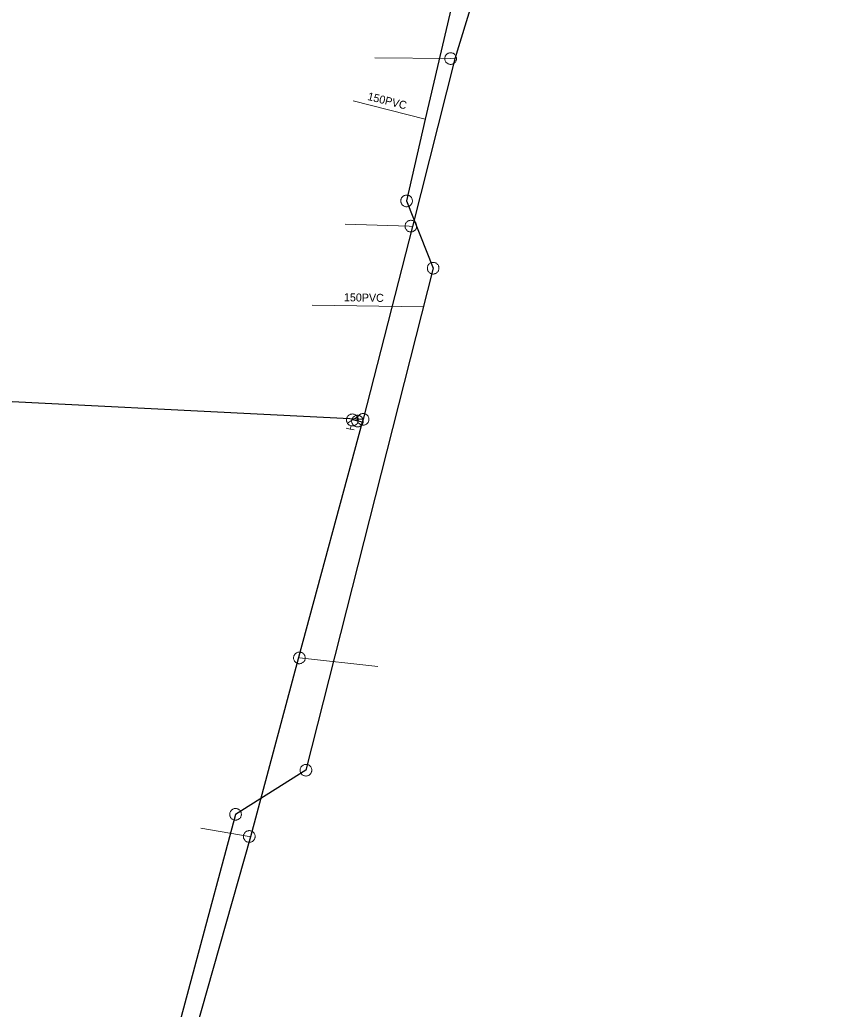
# Model space of a CAD drawing. Extents: x -741806 to -738704, y -1059275 to -1055387.
# Drawn here: x -740667.8 to -740606, y -1057725.3 to -1057651.1 of the extents above; entities that cross this region are included whole.
import ezdxf

# ---------------------------------------------------------------- set-up
doc = ezdxf.new("R2010")
doc.units = 0
doc.header["$LTSCALE"] = 0.4
for name, color, linetype, lineweight in [('2', 7, 'Continuous', 25), ('21', 7, 'Continuous', 13), ('3', 7, 'Continuous', 13), ('50', 7, 'Continuous', 13), ('51', 7, 'Continuous', 13), ('52', 7, 'Continuous', 25), ('56', 7, 'Continuous', 13)]:
    doc.layers.add(name, color=color, linetype=linetype, lineweight=lineweight)
doc.layers.add('55', color=7, linetype='Continuous')

msp = doc.modelspace()

# ---------------------------------------------------------------- linework, layer by layer
at = {"layer": '2'}
for points in [[(-740614.3, -1057591.909), (-740631.1, -1057613), (-740632.359, -1057636.77), (-740634.23, -1057645.105), (-740637.395, -1057658.567), (-740638.78, -1057664.69), (-740636.789, -1057669.73), (-740646.329, -1057707.36), (-740651.609, -1057710.669)], [(-740651.609, -1057710.669), (-740660.829, -1057745.01), (-740672.039, -1057789.389), (-740683.379, -1057832.6), (-740692.55, -1057864.929), (-740694.1, -1057874.1)]]:
    msp.add_lwpolyline(points, dxfattribs=at)
at = {"layer": '21'}
for points in [[(-740635.155, -1057654.047), (-740635.48, -1057654.02), (-740641.166, -1057653.972)], [(-740638.329, -1057666.617), (-740638.581, -1057666.58), (-740643.379, -1057666.438)], [(-740646.892, -1057698.923), (-740646.82, -1057698.94), (-740640.94, -1057699.59)], [(-740650.491, -1057712.355), (-740650.579, -1057712.33), (-740654.217, -1057711.695)]]:
    msp.add_lwpolyline(points, dxfattribs=at)
at = {"layer": '3'}
for points in [[(-740638.877, -1057665.117), (-740638.832, -1057665.124), (-740638.787, -1057665.127), (-740638.74, -1057665.125), (-740638.696, -1057665.119), (-740638.651, -1057665.107), (-740638.607, -1057665.091), (-740638.567, -1057665.071), (-740638.528, -1057665.047), (-740638.492, -1057665.018), (-740638.46, -1057664.986), (-740638.43, -1057664.951), (-740638.404, -1057664.913), (-740638.384, -1057664.872), (-740638.366, -1057664.83), (-740638.354, -1057664.786), (-740638.346, -1057664.74), (-740638.343, -1057664.695), (-740638.344, -1057664.649), (-740638.352, -1057664.604), (-740638.363, -1057664.559), (-740638.379, -1057664.517), (-740638.399, -1057664.476), (-740638.423, -1057664.437), (-740638.451, -1057664.401), (-740638.484, -1057664.368), (-740638.519, -1057664.339), (-740638.557, -1057664.313), (-740638.598, -1057664.292), (-740638.64, -1057664.275), (-740638.685, -1057664.263), (-740638.729, -1057664.255), (-740638.774, -1057664.252), (-740638.821, -1057664.254), (-740638.867, -1057664.261), (-740638.91, -1057664.271), (-740638.954, -1057664.287), (-740638.994, -1057664.308), (-740639.034, -1057664.333), (-740639.069, -1057664.361), (-740639.101, -1057664.392), (-740639.131, -1057664.428), (-740639.157, -1057664.466), (-740639.178, -1057664.506), (-740639.195, -1057664.548), (-740639.207, -1057664.593), (-740639.215, -1057664.638), (-740639.218, -1057664.684), (-740639.216, -1057664.729), (-740639.209, -1057664.775), (-740639.198, -1057664.819), (-740639.182, -1057664.862), (-740639.163, -1057664.903), (-740639.137, -1057664.942), (-740639.11, -1057664.978), (-740639.077, -1057665.011), (-740639.042, -1057665.04), (-740639.004, -1057665.065), (-740638.963, -1057665.087), (-740638.921, -1057665.104), (-740638.878, -1057665.116)], [(-740636.628, -1057670.137), (-740636.587, -1057670.118), (-740636.548, -1057670.095), (-740636.511, -1057670.067), (-740636.477, -1057670.037), (-740636.447, -1057670.002), (-740636.42, -1057669.965), (-740636.398, -1057669.925), (-740636.379, -1057669.883), (-740636.366, -1057669.839), (-740636.357, -1057669.795), (-740636.352, -1057669.749), (-740636.352, -1057669.702), (-740636.358, -1057669.658), (-740636.367, -1057669.613), (-740636.383, -1057669.569), (-740636.401, -1057669.527), (-740636.425, -1057669.488), (-740636.452, -1057669.451), (-740636.483, -1057669.418), (-740636.518, -1057669.387), (-740636.555, -1057669.361), (-740636.594, -1057669.339), (-740636.637, -1057669.32), (-740636.68, -1057669.306), (-740636.725, -1057669.297), (-740636.771, -1057669.294), (-740636.816, -1057669.293), (-740636.862, -1057669.299), (-740636.907, -1057669.309), (-740636.95, -1057669.324), (-740636.992, -1057669.342), (-740637.031, -1057669.365), (-740637.068, -1057669.393), (-740637.102, -1057669.424), (-740637.132, -1057669.458), (-740637.159, -1057669.495), (-740637.181, -1057669.535), (-740637.199, -1057669.578), (-740637.213, -1057669.621), (-740637.222, -1057669.665), (-740637.226, -1057669.711), (-740637.226, -1057669.757), (-740637.221, -1057669.803), (-740637.211, -1057669.847), (-740637.196, -1057669.891), (-740637.178, -1057669.933), (-740637.155, -1057669.972), (-740637.127, -1057670.008), (-740637.096, -1057670.042), (-740637.061, -1057670.073), (-740637.024, -1057670.099), (-740636.985, -1057670.122), (-740636.942, -1057670.14), (-740636.899, -1057670.154), (-740636.853, -1057670.163), (-740636.808, -1057670.167), (-740636.763, -1057670.167), (-740636.716, -1057670.161), (-740636.672, -1057670.151), (-740636.629, -1057670.137)], [(-740646.437, -1057707.784), (-740646.392, -1057707.792), (-740646.347, -1057707.796), (-740646.3, -1057707.796), (-740646.256, -1057707.791), (-740646.211, -1057707.78), (-740646.167, -1057707.766), (-740646.126, -1057707.746), (-740646.086, -1057707.723), (-740646.05, -1057707.695), (-740646.016, -1057707.665), (-740645.986, -1057707.63), (-740645.959, -1057707.592), (-740645.937, -1057707.553), (-740645.919, -1057707.511), (-740645.905, -1057707.467), (-740645.896, -1057707.422), (-740645.893, -1057707.376), (-740645.893, -1057707.331), (-740645.898, -1057707.285), (-740645.909, -1057707.24), (-740645.924, -1057707.197), (-740645.942, -1057707.156), (-740645.966, -1057707.116), (-740645.993, -1057707.079), (-740646.025, -1057707.046), (-740646.059, -1057707.016), (-740646.096, -1057706.989), (-740646.137, -1057706.967), (-740646.178, -1057706.949), (-740646.223, -1057706.936), (-740646.267, -1057706.926), (-740646.312, -1057706.922), (-740646.359, -1057706.923), (-740646.404, -1057706.929), (-740646.448, -1057706.938), (-740646.492, -1057706.953), (-740646.533, -1057706.972), (-740646.573, -1057706.996), (-740646.609, -1057707.023), (-740646.643, -1057707.054), (-740646.673, -1057707.089), (-740646.7, -1057707.126), (-740646.722, -1057707.166), (-740646.74, -1057707.208), (-740646.754, -1057707.252), (-740646.763, -1057707.297), (-740646.767, -1057707.342), (-740646.766, -1057707.388), (-740646.76, -1057707.434), (-740646.75, -1057707.479), (-740646.735, -1057707.522), (-740646.717, -1057707.563), (-740646.693, -1057707.602), (-740646.666, -1057707.639), (-740646.634, -1057707.673), (-740646.6, -1057707.703), (-740646.563, -1057707.729), (-740646.522, -1057707.752), (-740646.48, -1057707.77), (-740646.438, -1057707.784)], [(-740651.98, -1057710.901), (-740651.953, -1057710.937), (-740651.924, -1057710.972), (-740651.89, -1057711.003), (-740651.854, -1057711.031), (-740651.814, -1057711.054), (-740651.772, -1057711.074), (-740651.729, -1057711.088), (-740651.684, -1057711.099), (-740651.639, -1057711.104), (-740651.594, -1057711.105), (-740651.548, -1057711.101), (-740651.502, -1057711.092), (-740651.459, -1057711.078), (-740651.417, -1057711.061), (-740651.377, -1057711.038), (-740651.339, -1057711.012), (-740651.305, -1057710.982), (-740651.273, -1057710.949), (-740651.246, -1057710.912), (-740651.222, -1057710.872), (-740651.204, -1057710.831), (-740651.189, -1057710.788), (-740651.178, -1057710.743), (-740651.172, -1057710.698), (-740651.172, -1057710.651), (-740651.177, -1057710.606), (-740651.185, -1057710.561), (-740651.198, -1057710.517), (-740651.216, -1057710.475), (-740651.239, -1057710.435), (-740651.265, -1057710.398), (-740651.294, -1057710.364), (-740651.329, -1057710.332), (-740651.366, -1057710.304), (-740651.404, -1057710.281), (-740651.446, -1057710.261), (-740651.489, -1057710.247), (-740651.535, -1057710.237), (-740651.579, -1057710.232), (-740651.625, -1057710.231), (-740651.67, -1057710.235), (-740651.716, -1057710.243), (-740651.76, -1057710.256), (-740651.801, -1057710.274), (-740651.841, -1057710.297), (-740651.879, -1057710.323), (-740651.914, -1057710.353), (-740651.945, -1057710.386), (-740651.972, -1057710.424), (-740651.996, -1057710.463), (-740652.015, -1057710.505), (-740652.03, -1057710.547), (-740652.04, -1057710.592), (-740652.046, -1057710.638), (-740652.046, -1057710.684), (-740652.042, -1057710.73), (-740652.033, -1057710.774), (-740652.02, -1057710.818), (-740652.002, -1057710.86), (-740651.98, -1057710.9)]]:
    msp.add_lwpolyline(points, dxfattribs=at)
at = {"layer": '50'}
for p, q in [((-740642.849, -1057681.105), (-740643.225, -1057681.34)), ((-740642.849, -1057681.105), (-740642.469, -1057680.866)), ((-740643.301, -1057681.718), (-740643.002, -1057681.786)), ((-740642.946, -1057681.541), (-740643.002, -1057681.786)), ((-740642.701, -1057681.854), (-740643.002, -1057681.786))]:
    msp.add_line(p, q, dxfattribs=at)
msp.add_lwpolyline([(-740643.281, -1057681.003), (-740643.289, -1057681.051), (-740643.294, -1057681.097), (-740643.291, -1057681.145), (-740643.284, -1057681.191), (-740643.275, -1057681.234), (-740643.257, -1057681.28), (-740643.237, -1057681.321), (-740643.212, -1057681.362), (-740643.185, -1057681.399), (-740643.151, -1057681.431), (-740643.116, -1057681.462), (-740643.078, -1057681.49), (-740643.036, -1057681.51), (-740642.993, -1057681.528), (-740642.948, -1057681.541), (-740642.903, -1057681.548), (-740642.858, -1057681.553), (-740642.81, -1057681.551), (-740642.763, -1057681.544), (-740642.717, -1057681.533), (-740642.674, -1057681.517), (-740642.632, -1057681.497), (-740642.592, -1057681.472), (-740642.556, -1057681.444), (-740642.521, -1057681.411), (-740642.491, -1057681.376), (-740642.465, -1057681.338), (-740642.442, -1057681.296), (-740642.427, -1057681.252), (-740642.411, -1057681.209), (-740642.403, -1057681.161), (-740642.4, -1057681.114), (-740642.402, -1057681.07), (-740642.407, -1057681.022), (-740642.42, -1057680.977), (-740642.434, -1057680.932), (-740642.456, -1057680.892), (-740642.479, -1057680.85), (-740642.509, -1057680.813), (-740642.541, -1057680.781), (-740642.578, -1057680.75), (-740642.617, -1057680.725), (-740642.656, -1057680.702), (-740642.702, -1057680.683), (-740642.746, -1057680.67), (-740642.791, -1057680.663), (-740642.838, -1057680.66), (-740642.885, -1057680.661), (-740642.931, -1057680.667), (-740642.977, -1057680.679), (-740643.02, -1057680.694), (-740643.064, -1057680.715), (-740643.102, -1057680.739), (-740643.139, -1057680.767), (-740643.171, -1057680.801), (-740643.204, -1057680.835), (-740643.23, -1057680.874), (-740643.25, -1057680.916), (-740643.268, -1057680.959)], close=True, dxfattribs=at)
at = {"layer": '51'}
for points in [[(-740635.043, -1057654.02), (-740635.044, -1057653.975), (-740635.052, -1057653.93), (-740635.064, -1057653.885), (-740635.08, -1057653.843), (-740635.101, -1057653.802), (-740635.125, -1057653.763), (-740635.155, -1057653.728), (-740635.187, -1057653.695), (-740635.223, -1057653.667), (-740635.261, -1057653.642), (-740635.302, -1057653.621), (-740635.345, -1057653.604), (-740635.389, -1057653.592), (-740635.434, -1057653.585), (-740635.48, -1057653.583), (-740635.526, -1057653.585), (-740635.571, -1057653.592), (-740635.615, -1057653.604), (-740635.657, -1057653.621), (-740635.699, -1057653.642), (-740635.737, -1057653.667), (-740635.772, -1057653.695), (-740635.804, -1057653.728), (-740635.834, -1057653.763), (-740635.858, -1057653.802), (-740635.88, -1057653.843), (-740635.896, -1057653.885), (-740635.907, -1057653.93), (-740635.915, -1057653.975), (-740635.918, -1057654.021), (-740635.915, -1057654.066), (-740635.907, -1057654.111), (-740635.896, -1057654.156), (-740635.88, -1057654.198), (-740635.858, -1057654.239), (-740635.834, -1057654.278), (-740635.804, -1057654.313), (-740635.772, -1057654.346), (-740635.737, -1057654.374), (-740635.699, -1057654.399), (-740635.657, -1057654.42), (-740635.615, -1057654.437), (-740635.571, -1057654.448), (-740635.526, -1057654.456), (-740635.48, -1057654.458), (-740635.434, -1057654.456), (-740635.389, -1057654.448), (-740635.345, -1057654.437), (-740635.302, -1057654.42), (-740635.261, -1057654.399), (-740635.223, -1057654.374), (-740635.187, -1057654.346), (-740635.155, -1057654.313), (-740635.125, -1057654.278), (-740635.101, -1057654.239), (-740635.08, -1057654.198), (-740635.064, -1057654.156), (-740635.052, -1057654.111), (-740635.044, -1057654.066), (-740635.043, -1057654.021)], [(-740638.567, -1057667.003), (-740638.523, -1057667.012), (-740638.478, -1057667.016), (-740638.431, -1057667.016), (-740638.386, -1057667.011), (-740638.341, -1057667), (-740638.298, -1057666.986), (-740638.256, -1057666.966), (-740638.217, -1057666.943), (-740638.181, -1057666.915), (-740638.147, -1057666.884), (-740638.117, -1057666.85), (-740638.09, -1057666.812), (-740638.067, -1057666.772), (-740638.049, -1057666.731), (-740638.036, -1057666.686), (-740638.027, -1057666.641), (-740638.023, -1057666.596), (-740638.024, -1057666.55), (-740638.03, -1057666.505), (-740638.04, -1057666.46), (-740638.055, -1057666.417), (-740638.073, -1057666.375), (-740638.097, -1057666.336), (-740638.124, -1057666.299), (-740638.156, -1057666.265), (-740638.19, -1057666.235), (-740638.227, -1057666.209), (-740638.268, -1057666.186), (-740638.31, -1057666.169), (-740638.354, -1057666.154), (-740638.398, -1057666.146), (-740638.443, -1057666.142), (-740638.49, -1057666.143), (-740638.535, -1057666.148), (-740638.58, -1057666.158), (-740638.623, -1057666.173), (-740638.664, -1057666.193), (-740638.704, -1057666.215), (-740638.74, -1057666.244), (-740638.774, -1057666.274), (-740638.804, -1057666.309), (-740638.831, -1057666.346), (-740638.853, -1057666.386), (-740638.871, -1057666.428), (-740638.885, -1057666.472), (-740638.894, -1057666.517), (-740638.897, -1057666.563), (-740638.897, -1057666.608), (-740638.891, -1057666.654), (-740638.881, -1057666.699), (-740638.866, -1057666.742), (-740638.848, -1057666.784), (-740638.824, -1057666.823), (-740638.797, -1057666.859), (-740638.765, -1057666.893), (-740638.731, -1057666.924), (-740638.694, -1057666.949), (-740638.653, -1057666.972), (-740638.611, -1057666.99), (-740638.568, -1057667.003)], [(-740642.892, -1057681.098), (-740642.9, -1057681.143), (-740642.903, -1057681.188), (-740642.901, -1057681.235), (-740642.895, -1057681.279), (-740642.883, -1057681.324), (-740642.867, -1057681.367), (-740642.847, -1057681.408), (-740642.823, -1057681.447), (-740642.794, -1057681.482), (-740642.763, -1057681.515), (-740642.727, -1057681.545), (-740642.689, -1057681.571), (-740642.649, -1057681.592), (-740642.606, -1057681.609), (-740642.562, -1057681.621), (-740642.517, -1057681.629), (-740642.471, -1057681.633), (-740642.426, -1057681.631), (-740642.38, -1057681.623), (-740642.335, -1057681.612), (-740642.293, -1057681.596), (-740642.252, -1057681.577), (-740642.213, -1057681.552), (-740642.177, -1057681.524), (-740642.144, -1057681.491), (-740642.114, -1057681.456), (-740642.09, -1057681.419), (-740642.068, -1057681.377), (-740642.051, -1057681.335), (-740642.038, -1057681.291), (-740642.031, -1057681.246), (-740642.028, -1057681.201), (-740642.03, -1057681.154), (-740642.036, -1057681.11), (-740642.047, -1057681.065), (-740642.063, -1057681.022), (-740642.084, -1057680.981), (-740642.108, -1057680.942), (-740642.136, -1057680.907), (-740642.168, -1057680.874), (-740642.203, -1057680.844), (-740642.242, -1057680.818), (-740642.282, -1057680.798), (-740642.324, -1057680.78), (-740642.369, -1057680.768), (-740642.414, -1057680.76), (-740642.46, -1057680.757), (-740642.505, -1057680.758), (-740642.551, -1057680.766), (-740642.595, -1057680.777), (-740642.638, -1057680.793), (-740642.679, -1057680.812), (-740642.718, -1057680.837), (-740642.754, -1057680.865), (-740642.787, -1057680.898), (-740642.816, -1057680.933), (-740642.841, -1057680.97), (-740642.863, -1057681.012), (-740642.879, -1057681.054), (-740642.891, -1057681.097)], [(-740642.148, -1057681.483), (-740642.104, -1057681.492), (-740642.058, -1057681.496), (-740642.012, -1057681.496), (-740641.967, -1057681.491), (-740641.922, -1057681.481), (-740641.878, -1057681.466), (-740641.837, -1057681.447), (-740641.797, -1057681.424), (-740641.761, -1057681.396), (-740641.727, -1057681.366), (-740641.697, -1057681.331), (-740641.67, -1057681.294), (-740641.647, -1057681.254), (-740641.629, -1057681.212), (-740641.616, -1057681.168), (-740641.606, -1057681.123), (-740641.602, -1057681.078), (-740641.602, -1057681.032), (-740641.608, -1057680.986), (-740641.618, -1057680.941), (-740641.633, -1057680.898), (-740641.651, -1057680.856), (-740641.675, -1057680.817), (-740641.702, -1057680.78), (-740641.734, -1057680.747), (-740641.768, -1057680.716), (-740641.805, -1057680.69), (-740641.845, -1057680.667), (-740641.887, -1057680.649), (-740641.931, -1057680.635), (-740641.975, -1057680.627), (-740642.021, -1057680.622), (-740642.067, -1057680.623), (-740642.112, -1057680.628), (-740642.157, -1057680.638), (-740642.201, -1057680.652), (-740642.242, -1057680.672), (-740642.282, -1057680.694), (-740642.318, -1057680.722), (-740642.352, -1057680.753), (-740642.382, -1057680.787), (-740642.409, -1057680.825), (-740642.431, -1057680.865), (-740642.45, -1057680.906), (-740642.463, -1057680.95), (-740642.473, -1057680.995), (-740642.476, -1057681.041), (-740642.476, -1057681.086), (-740642.471, -1057681.132), (-740642.461, -1057681.177), (-740642.446, -1057681.22), (-740642.428, -1057681.262), (-740642.404, -1057681.301), (-740642.377, -1057681.338), (-740642.345, -1057681.372), (-740642.311, -1057681.403), (-740642.274, -1057681.428), (-740642.234, -1057681.451), (-740642.192, -1057681.469), (-740642.149, -1057681.482)], [(-740646.394, -1057699.04), (-740646.386, -1057698.996), (-740646.382, -1057698.951), (-740646.384, -1057698.904), (-740646.39, -1057698.86), (-740646.401, -1057698.815), (-740646.416, -1057698.771), (-740646.436, -1057698.73), (-740646.46, -1057698.691), (-740646.488, -1057698.655), (-740646.52, -1057698.622), (-740646.555, -1057698.593), (-740646.593, -1057698.566), (-740646.633, -1057698.544), (-740646.675, -1057698.527), (-740646.719, -1057698.515), (-740646.764, -1057698.506), (-740646.81, -1057698.503), (-740646.855, -1057698.504), (-740646.901, -1057698.511), (-740646.946, -1057698.522), (-740646.989, -1057698.537), (-740647.03, -1057698.556), (-740647.069, -1057698.581), (-740647.105, -1057698.609), (-740647.138, -1057698.641), (-740647.168, -1057698.676), (-740647.193, -1057698.713), (-740647.215, -1057698.754), (-740647.233, -1057698.796), (-740647.246, -1057698.84), (-740647.254, -1057698.885), (-740647.257, -1057698.93), (-740647.256, -1057698.977), (-740647.25, -1057699.021), (-740647.239, -1057699.066), (-740647.223, -1057699.11), (-740647.203, -1057699.15), (-740647.18, -1057699.19), (-740647.151, -1057699.225), (-740647.12, -1057699.259), (-740647.085, -1057699.288), (-740647.047, -1057699.315), (-740647.007, -1057699.336), (-740646.965, -1057699.354), (-740646.92, -1057699.366), (-740646.875, -1057699.375), (-740646.829, -1057699.377), (-740646.784, -1057699.377), (-740646.738, -1057699.37), (-740646.694, -1057699.359), (-740646.651, -1057699.344), (-740646.609, -1057699.325), (-740646.571, -1057699.3), (-740646.534, -1057699.272), (-740646.501, -1057699.24), (-740646.471, -1057699.205), (-740646.446, -1057699.168), (-740646.424, -1057699.127), (-740646.407, -1057699.085), (-740646.395, -1057699.041)], [(-740650.692, -1057712.751), (-740650.648, -1057712.761), (-740650.603, -1057712.766), (-740650.556, -1057712.766), (-740650.512, -1057712.762), (-740650.467, -1057712.752), (-740650.422, -1057712.738), (-740650.381, -1057712.719), (-740650.341, -1057712.697), (-740650.305, -1057712.669), (-740650.271, -1057712.639), (-740650.24, -1057712.605), (-740650.212, -1057712.567), (-740650.189, -1057712.528), (-740650.171, -1057712.486), (-740650.157, -1057712.442), (-740650.147, -1057712.398), (-740650.142, -1057712.352), (-740650.142, -1057712.307), (-740650.148, -1057712.261), (-740650.157, -1057712.216), (-740650.171, -1057712.172), (-740650.189, -1057712.13), (-740650.213, -1057712.091), (-740650.239, -1057712.054), (-740650.27, -1057712.02), (-740650.304, -1057711.989), (-740650.341, -1057711.962), (-740650.381, -1057711.939), (-740650.423, -1057711.921), (-740650.467, -1057711.906), (-740650.511, -1057711.897), (-740650.556, -1057711.892), (-740650.603, -1057711.892), (-740650.647, -1057711.897), (-740650.692, -1057711.907), (-740650.737, -1057711.921), (-740650.778, -1057711.94), (-740650.818, -1057711.962), (-740650.854, -1057711.99), (-740650.888, -1057712.02), (-740650.919, -1057712.054), (-740650.947, -1057712.091), (-740650.969, -1057712.131), (-740650.988, -1057712.172), (-740651.002, -1057712.216), (-740651.012, -1057712.261), (-740651.016, -1057712.306), (-740651.017, -1057712.352), (-740651.011, -1057712.398), (-740651.002, -1057712.443), (-740650.987, -1057712.486), (-740650.97, -1057712.528), (-740650.946, -1057712.567), (-740650.92, -1057712.605), (-740650.889, -1057712.639), (-740650.854, -1057712.67), (-740650.818, -1057712.696), (-740650.778, -1057712.719), (-740650.736, -1057712.738), (-740650.693, -1057712.751)]]:
    msp.add_lwpolyline(points, dxfattribs=at)
at = {"layer": '52'}
for p, q in [((-740642.109, -1057681.277), (-740642.85, -1057681.11)), ((-740642.039, -1057681.06), (-740642.109, -1057681.277))]:
    msp.add_line(p, q, dxfattribs=at)
for points in [[(-740606.199, -1057591.97), (-740606.041, -1057593.243), (-740609.05, -1057605.335), (-740627.287, -1057630.651), (-740629.138, -1057634.655), (-740629.397, -1057635.175), (-740635.155, -1057654.047), (-740638.329, -1057666.617), (-740642.039, -1057681.06)], [(-740759.671, -1057928.335), (-740755.899, -1057913.818), (-740754.51, -1057906.588), (-740749.763, -1057890.341), (-740742.598, -1057864.585), (-740739, -1057851.635), (-740734.098, -1057834.034), (-740731.769, -1057823.959), (-740731.035, -1057821.527), (-740726.859, -1057805.99), (-740724.506, -1057798.436), (-740717.215, -1057772.777), (-740714.807, -1057763.593), (-740714.546, -1057762.394), (-740708.688, -1057741.976), (-740702.958, -1057721.108), (-740699.87, -1057708.35), (-740697.699, -1057698.53), (-740697.223, -1057697.027), (-740691.452, -1057683.465), (-740676.844, -1057679.298), (-740642.039, -1057681.06)], [(-740642.109, -1057681.277), (-740646.892, -1057698.923), (-740650.491, -1057712.355), (-740660.688, -1057748.311), (-740662.27, -1057754.375), (-740668.706, -1057779.97), (-740672.41, -1057794.838), (-740675.62, -1057807.1), (-740678.732, -1057817.242), (-740686.252, -1057845.788), (-740688.638, -1057855.325), (-740689.649, -1057859.271), (-740690.811, -1057862.723), (-740693.23, -1057874.22), (-740696.844, -1057886.129), (-740704.081, -1057912.448), (-740704.55, -1057914.862), (-740708.335, -1057927.666), (-740712.272, -1057940.561)]]:
    msp.add_lwpolyline(points, dxfattribs=at)
at = {"layer": '56'}
for p, q in [((-740642.789, -1057657.192), (-740637.395, -1057658.567)), ((-740645.853, -1057672.506), (-740637.524, -1057672.627))]:
    msp.add_line(p, q, dxfattribs=at)

# ---------------------------------------------------------------- texts
at = {"layer": '55'}
for rotation, p in [(346, (-740641.754, -1057657.114)), (359, (-740643.483, -1057672.208))]:
    msp.add_text('150PVC', height=0.6, rotation=rotation, dxfattribs=at).set_placement(p)

doc.saveas('drawing.dxf')
